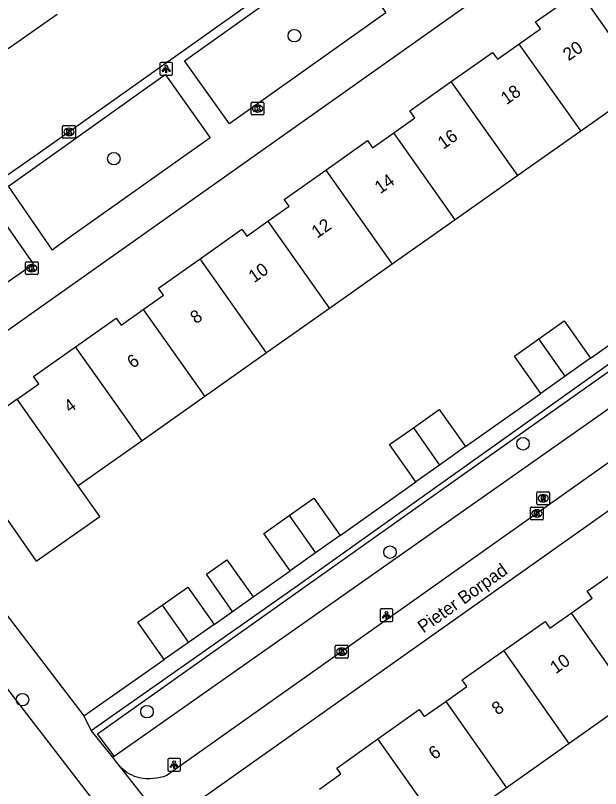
# Model space of a CAD drawing. Extents: x 159353 to 160616, y 385893 to 387321.
# Drawn here: x 160003.7 to 160049.4, y 387035.4 to 387095.7 of the extents above; entities that cross this region are included whole.
import ezdxf

# ---------------------------------------------------------------- set-up
doc = ezdxf.new("R2010")
doc.units = 0
for name, color, linetype in [('IMGEO_Boom', 7, 'Continuous'), ('IMGEO_Groenvoorziening', 7, 'Continuous'), ('IMGEO_Haag', 7, 'Continuous'), ('IMGEO_Kolk', 7, 'Continuous'), ('IMGEO_Lichtpunt', 7, 'Continuous'), ('IMGEO_Openbare_ruimte_label', 7, 'Continuous'), ('IMGEO_Pand', 7, 'Continuous'), ('IMGEO_Pand_nummerreeks', 7, 'Continuous'), ('IMGEO_Rijbaan_lokaal_gesloten', 7, 'Continuous'), ('IMGEO_Rijbaan_lokaal_open', 7, 'Continuous'), ('IMGEO_Rioolput', 7, 'Continuous'), ('IMGEO_Voetpad_open', 7, 'Continuous')]:
    doc.layers.add(name, color=color, linetype=linetype)

msp = doc.modelspace()

# ---------------------------------------------------------------- linework, layer by layer
at = {"layer": 'IMGEO_Boom'}
for centre in [(160025.451, 387094.157), (160011.339, 387084.556), (160043.314, 387062.296), (160032.915, 387053.834), (160004.202, 387042.311), (160013.927, 387041.373)]:
    msp.add_circle(centre, 0.489, dxfattribs=at)
at = {"layer": 'IMGEO_Groenvoorziening'}
msp.add_lwpolyline([(160011.219, 387037.849), (160011.366, 387037.895)], dxfattribs=at)
at = {"layer": 'IMGEO_Haag'}
for points in [[(160011.366, 387037.895), (160010.071, 387039.645), (160040.002, 387060.848), (160068.622, 387081.099)], [(160011.366, 387037.895), (160070.012, 387079.111)]]:
    msp.add_lwpolyline(points, dxfattribs=at)
at = {"layer": 'IMGEO_Kolk'}
for p, q in [((160022.071, 387088.046), (160022.071, 387088.898)), ((160022.146, 387088.972), (160022.998, 387088.972)), ((160023.072, 387088.898), (160023.072, 387088.046)), ((160022.582, 387088.192), (160022.557, 387088.192)), ((160022.559, 387088.752), (160022.584, 387088.752)), ((160022.998, 387087.972), (160022.146, 387087.972)), ((160007.335, 387086.221), (160007.335, 387087.073)), ((160007.41, 387087.147), (160008.262, 387087.147)), ((160008.336, 387087.073), (160008.336, 387086.221)), ((160007.823, 387086.927), (160007.848, 387086.927)), ((160008.262, 387086.147), (160007.41, 387086.147)), ((160007.846, 387086.367), (160007.821, 387086.367)), ((160004.43, 387075.58), (160004.43, 387076.432)), ((160004.505, 387076.506), (160005.357, 387076.506)), ((160004.918, 387076.286), (160004.943, 387076.286)), ((160005.431, 387076.432), (160005.431, 387075.58)), ((160004.941, 387075.726), (160004.916, 387075.726)), ((160005.357, 387075.506), (160004.505, 387075.506)), ((160043.896, 387056.429), (160043.896, 387057.281)), ((160043.971, 387057.355), (160044.823, 387057.355)), ((160044.384, 387057.135), (160044.409, 387057.135)), ((160044.897, 387057.281), (160044.897, 387056.429)), ((160044.823, 387056.355), (160043.971, 387056.355)), ((160044.407, 387056.575), (160044.382, 387056.575)), ((160028.722, 387046.568), (160029.574, 387046.568)), ((160028.647, 387045.642), (160028.647, 387046.494)), ((160029.135, 387046.348), (160029.16, 387046.348)), ((160029.648, 387046.494), (160029.648, 387045.642)), ((160029.574, 387045.568), (160028.722, 387045.568)), ((160029.158, 387045.788), (160029.133, 387045.788))]:
    msp.add_line(p, q, dxfattribs=at)
for points in [[(160022.071, 387088.046), (160022.071, 387088.898)], [(160022.146, 387088.972), (160022.998, 387088.972)], [(160023.072, 387088.898), (160023.072, 387088.046)], [(160022.392, 387088.672), (160022.515, 387088.672), (160022.515, 387088.521), (160022.645, 387088.672), (160022.809, 387088.672), (160022.663, 387088.521), (160022.816, 387088.272), (160022.664, 387088.272), (160022.579, 387088.436), (160022.515, 387088.369), (160022.515, 387088.272), (160022.392, 387088.272), (160022.392, 387088.672)], [(160022.998, 387087.972), (160022.146, 387087.972)], [(160007.335, 387086.221), (160007.335, 387087.073)], [(160007.41, 387087.147), (160008.262, 387087.147)], [(160008.336, 387087.073), (160008.336, 387086.221)], [(160007.656, 387086.847), (160007.779, 387086.847), (160007.779, 387086.696), (160007.909, 387086.847), (160008.073, 387086.847), (160007.927, 387086.696), (160008.08, 387086.447), (160007.928, 387086.447), (160007.843, 387086.611), (160007.779, 387086.544), (160007.779, 387086.447), (160007.656, 387086.447), (160007.656, 387086.847)], [(160008.262, 387086.147), (160007.41, 387086.147)], [(160004.43, 387075.58), (160004.43, 387076.432)], [(160004.505, 387076.506), (160005.357, 387076.506)], [(160004.751, 387076.206), (160004.874, 387076.206), (160004.874, 387076.055), (160005.004, 387076.206), (160005.168, 387076.206), (160005.022, 387076.055), (160005.175, 387075.806), (160005.023, 387075.806), (160004.938, 387075.97), (160004.874, 387075.903), (160004.874, 387075.806), (160004.751, 387075.806), (160004.751, 387076.206)], [(160005.431, 387076.432), (160005.431, 387075.58)], [(160005.357, 387075.506), (160004.505, 387075.506)], [(160043.896, 387056.429), (160043.896, 387057.281)], [(160043.971, 387057.355), (160044.823, 387057.355)], [(160044.217, 387057.055), (160044.34, 387057.055), (160044.34, 387056.904), (160044.47, 387057.055), (160044.634, 387057.055), (160044.488, 387056.904), (160044.641, 387056.655), (160044.489, 387056.655), (160044.404, 387056.819), (160044.34, 387056.752), (160044.34, 387056.655), (160044.217, 387056.655), (160044.217, 387057.055)], [(160044.897, 387057.281), (160044.897, 387056.429)], [(160044.823, 387056.355), (160043.971, 387056.355)], [(160028.722, 387046.568), (160029.574, 387046.568)], [(160028.647, 387045.642), (160028.647, 387046.494)], [(160028.968, 387046.268), (160029.091, 387046.268), (160029.091, 387046.117), (160029.221, 387046.268), (160029.385, 387046.268), (160029.239, 387046.117), (160029.392, 387045.868), (160029.24, 387045.868), (160029.155, 387046.032), (160029.091, 387045.965), (160029.091, 387045.868), (160028.968, 387045.868), (160028.968, 387046.268)], [(160029.648, 387046.494), (160029.648, 387045.642)], [(160029.574, 387045.568), (160028.722, 387045.568)]]:
    msp.add_lwpolyline(points, dxfattribs=at)
for centre, start, end in [((160022.148, 387088.896), 91.55205, 178.44795), ((160022.148, 387088.896), 91.55205, 178.44795), ((160022.996, 387088.896), 1.55205, 88.44795), ((160022.996, 387088.896), 1.55205, 88.44795), ((160022.148, 387088.048), 181.55205, 268.44795), ((160022.148, 387088.048), 181.55205, 268.44795), ((160022.996, 387088.048), 271.55205, 358.44795), ((160022.996, 387088.048), 271.55205, 358.44795), ((160007.412, 387087.071), 91.55205, 178.44795), ((160007.412, 387087.071), 91.55205, 178.44795), ((160008.26, 387087.071), 1.55205, 88.44795), ((160008.26, 387087.071), 1.55205, 88.44795), ((160007.412, 387086.223), 181.55205, 268.44795), ((160007.412, 387086.223), 181.55205, 268.44795), ((160008.26, 387086.223), 271.55205, 358.44795), ((160008.26, 387086.223), 271.55205, 358.44795), ((160004.507, 387076.43), 91.55205, 178.44795), ((160004.507, 387076.43), 91.55205, 178.44795), ((160005.355, 387076.43), 1.55205, 88.44795), ((160005.355, 387076.43), 1.55205, 88.44795), ((160004.507, 387075.582), 181.55205, 268.44795), ((160004.507, 387075.582), 181.55205, 268.44795), ((160005.355, 387075.582), 271.55205, 358.44795), ((160005.355, 387075.582), 271.55205, 358.44795), ((160043.973, 387057.279), 91.55205, 178.44795), ((160043.973, 387057.279), 91.55205, 178.44795), ((160044.821, 387057.279), 1.55205, 88.44795), ((160044.821, 387057.279), 1.55205, 88.44795), ((160043.973, 387056.431), 181.55205, 268.44795), ((160043.973, 387056.431), 181.55205, 268.44795), ((160044.821, 387056.431), 271.55205, 358.44795), ((160044.821, 387056.431), 271.55205, 358.44795), ((160028.724, 387046.492), 91.55205, 178.44795), ((160028.724, 387046.492), 91.55205, 178.44795), ((160029.572, 387046.492), 1.55205, 88.44795), ((160029.572, 387046.492), 1.55205, 88.44795), ((160028.724, 387045.644), 181.55205, 268.44795), ((160028.724, 387045.644), 181.55205, 268.44795), ((160029.572, 387045.644), 271.55205, 358.44795), ((160029.572, 387045.644), 271.55205, 358.44795)]:
    msp.add_arc(centre, 0.0765, start, end, dxfattribs=at)
for centre, major_axis, ratio, start_param, end_param in [((160022.558, 387088.472), (-0.387, 0.002), 0.722429, 4.712389, 7.853982), ((160022.583, 387088.472), (-0.39, 0.002), 0.717154, 1.570796, 4.712389), ((160007.822, 387086.647), (-0.387, 0.002), 0.722429, 4.712389, 7.853982), ((160007.847, 387086.647), (-0.39, 0.002), 0.717154, 1.570796, 4.712389), ((160004.917, 387076.006), (-0.387, 0.002), 0.722429, 4.712389, 7.853982), ((160004.942, 387076.006), (-0.39, 0.002), 0.717154, 1.570796, 4.712389), ((160044.383, 387056.855), (-0.387, 0.002), 0.722429, 4.712389, 7.853982), ((160044.408, 387056.855), (-0.39, 0.002), 0.717154, 1.570796, 4.712389), ((160029.134, 387046.068), (-0.387, 0.002), 0.722429, 4.712389, 7.853982), ((160029.159, 387046.068), (-0.39, 0.002), 0.717154, 1.570796, 4.712389)]:
    msp.add_ellipse(centre, major_axis=major_axis, ratio=ratio, start_param=start_param, end_param=end_param, dxfattribs=at)
at = {"layer": 'IMGEO_Lichtpunt'}
for p, q in [((160014.938, 387091.976), (160014.938, 387091.169)), ((160014.938, 387091.976), (160014.938, 387091.169)), ((160015.84, 387092.071), (160015.032, 387092.071)), ((160015.84, 387092.071), (160015.032, 387092.071)), ((160015.934, 387091.169), (160015.934, 387091.976)), ((160015.934, 387091.169), (160015.934, 387091.976)), ((160015.032, 387091.075), (160015.84, 387091.075)), ((160015.032, 387091.075), (160015.84, 387091.075)), ((160032.141, 387049.31), (160032.141, 387048.503)), ((160032.141, 387049.31), (160032.141, 387048.503)), ((160033.043, 387049.405), (160032.235, 387049.405)), ((160033.043, 387049.405), (160032.235, 387049.405)), ((160033.137, 387048.503), (160033.137, 387049.31)), ((160033.137, 387048.503), (160033.137, 387049.31)), ((160032.235, 387048.409), (160033.043, 387048.409)), ((160032.235, 387048.409), (160033.043, 387048.409)), ((160015.556, 387037.637), (160015.556, 387036.83)), ((160015.556, 387037.637), (160015.556, 387036.83)), ((160016.458, 387037.732), (160015.65, 387037.732)), ((160016.458, 387037.732), (160015.65, 387037.732)), ((160016.552, 387036.83), (160016.552, 387037.637)), ((160016.552, 387036.83), (160016.552, 387037.637)), ((160015.65, 387036.736), (160016.458, 387036.736)), ((160015.65, 387036.736), (160016.458, 387036.736))]:
    msp.add_line(p, q, dxfattribs=at)
for points in [[(160015.312, 387091.64), (160015.351, 387091.612), (160015.163, 387091.35), (160015.125, 387091.377), (160015.312, 387091.64)], [(160015.414, 387091.592), (160015.461, 387091.592), (160015.461, 387091.27), (160015.414, 387091.27), (160015.414, 387091.592)], [(160015.524, 387091.612), (160015.562, 387091.639), (160015.749, 387091.377), (160015.71, 387091.349), (160015.524, 387091.612)], [(160032.515, 387048.974), (160032.554, 387048.946), (160032.366, 387048.684), (160032.328, 387048.711), (160032.515, 387048.974)], [(160032.727, 387048.946), (160032.765, 387048.973), (160032.952, 387048.711), (160032.913, 387048.683), (160032.727, 387048.946)], [(160032.617, 387048.926), (160032.664, 387048.926), (160032.664, 387048.604), (160032.617, 387048.604), (160032.617, 387048.926)], [(160015.93, 387037.301), (160015.969, 387037.273), (160015.781, 387037.011), (160015.743, 387037.038), (160015.93, 387037.301)], [(160016.032, 387037.253), (160016.079, 387037.253), (160016.079, 387036.931), (160016.032, 387036.931), (160016.032, 387037.253)], [(160016.142, 387037.273), (160016.18, 387037.3), (160016.367, 387037.038), (160016.328, 387037.01), (160016.142, 387037.273)]]:
    msp.add_lwpolyline(points, dxfattribs=at)
for centre in [(160015.437, 387091.774), (160032.64, 387049.108), (160016.055, 387037.435)]:
    msp.add_circle(centre, 0.0994, dxfattribs=at)
for centre, start, end in [((160015.032, 387091.976), 90, 180), ((160015.032, 387091.976), 90, 180), ((160015.84, 387091.976), 0, 90), ((160015.84, 387091.976), 0, 90), ((160015.032, 387091.169), 180, 270), ((160015.032, 387091.169), 180, 270), ((160015.84, 387091.169), 270, 0), ((160015.84, 387091.169), 270, 360), ((160032.235, 387049.31), 90, 180), ((160032.235, 387049.31), 90, 180), ((160033.043, 387049.31), 0, 90), ((160033.043, 387049.31), 0, 90), ((160032.235, 387048.503), 180, 270), ((160032.235, 387048.503), 180, 270), ((160033.043, 387048.503), 270, 0), ((160033.043, 387048.503), 270, 360), ((160015.65, 387037.637), 90, 180), ((160015.65, 387037.637), 90, 180), ((160016.458, 387037.637), 0, 90), ((160016.458, 387037.637), 0, 90), ((160015.65, 387036.83), 180, 270), ((160015.65, 387036.83), 180, 270), ((160016.458, 387036.83), 270, 0), ((160016.458, 387036.83), 270, 360)]:
    msp.add_arc(centre, 0.0946, start, end, dxfattribs=at)
at = {"layer": 'IMGEO_Pand'}
for points in [[(160042.994, 387093.503), (160044.668, 387094.684), (160044.284, 387095.229), (160047.436, 387097.451), (160047.825, 387096.9), (160048.09, 387097.087), (160052.893, 387090.274), (160047.817, 387086.695)], [(160037.702, 387090.571), (160040.932, 387092.848), (160041.308, 387092.315), (160042.994, 387093.503)], [(160042.994, 387093.503), (160047.817, 387086.695)], [(160033.212, 387086.57), (160034.869, 387087.739), (160034.476, 387088.297), (160037.702, 387090.571)], [(160042.915, 387083.239), (160037.702, 387090.571)], [(160027.905, 387083.672), (160031.156, 387085.964), (160031.553, 387085.401), (160033.212, 387086.57)], [(160038.006, 387079.778), (160033.212, 387086.57)], [(160047.817, 387086.695), (160042.915, 387083.239)], [(160023.378, 387079.675), (160025.032, 387080.841), (160024.653, 387081.379), (160027.905, 387083.672)], [(160027.905, 387083.672), (160033.095, 387076.315)], [(160042.915, 387083.239), (160038.006, 387079.778)], [(160038.006, 387079.778), (160033.095, 387076.315)], [(160018.084, 387076.746), (160021.346, 387079.046), (160021.725, 387078.509), (160023.378, 387079.675)], [(160023.378, 387079.675), (160028.186, 387072.854)], [(160013.644, 387072.778), (160015.217, 387073.887), (160014.823, 387074.446), (160018.084, 387076.746)], [(160023.274, 387069.391), (160018.084, 387076.746)], [(160033.095, 387076.315), (160028.186, 387072.854)], [(160008.348, 387069.877), (160011.523, 387072.116), (160011.916, 387071.559), (160013.644, 387072.778)], [(160013.644, 387072.778), (160018.454, 387065.992)], [(160028.186, 387072.854), (160023.274, 387069.391)], [(160044.558, 387070.495), (160046.53, 387071.891), (160048.591, 387068.979)], [(160044.694, 387066.221), (160042.633, 387069.133), (160044.558, 387070.495)], [(160046.615, 387067.581), (160044.558, 387070.495)], [(160003.79, 387065.781), (160005.474, 387066.969), (160005.059, 387067.558), (160008.348, 387069.877)], [(160013.553, 387062.537), (160008.348, 387069.877)], [(160023.274, 387069.391), (160018.454, 387065.992)], [(160048.591, 387068.979), (160046.615, 387067.581)], [(160046.615, 387067.581), (160044.694, 387066.221)], [(160018.454, 387065.992), (160013.553, 387062.537)], [(160003.79, 387065.781), (160002.106, 387064.594), (160001.683, 387065.193), (160000, 387064.007), (159998.572, 387063), (159998.981, 387062.42), (159998.818, 387062.304), (160000, 387060.628), (160003.601, 387055.52), (160005.28, 387053.138), (160010.237, 387056.616), (160008.559, 387059.016)], [(160008.559, 387059.016), (160003.79, 387065.781)], [(160034.743, 387063.551), (160036.768, 387064.984), (160038.829, 387062.072)], [(160034.932, 387059.314), (160032.871, 387062.226), (160034.743, 387063.551)], [(160034.743, 387063.551), (160036.799, 387060.635)], [(160013.553, 387062.537), (160008.559, 387059.016)], [(160038.829, 387062.072), (160036.799, 387060.635)], [(160036.799, 387060.635), (160034.932, 387059.314)], [(160025.044, 387056.695), (160026.96, 387058.051), (160029.021, 387055.139)], [(160025.124, 387052.381), (160023.063, 387055.293), (160025.044, 387056.695)], [(160025.044, 387056.695), (160027.107, 387053.784)], [(160029.021, 387055.139), (160027.107, 387053.784)], [(160027.107, 387053.784), (160025.124, 387052.381)], [(160020.618, 387049.202), (160018.573, 387052.119), (160020.181, 387053.246), (160022.222, 387050.334)], [(160047.082, 387049.078), (160048.718, 387050.235), (160048.336, 387050.776), (160051.599, 387053.083)], [(160015.125, 387049.702), (160017.135, 387051.111), (160019.182, 387048.189)], [(160020.618, 387049.202), (160022.222, 387050.334)], [(160015.273, 387045.449), (160013.226, 387048.371), (160015.125, 387049.702)], [(160015.125, 387049.702), (160017.181, 387046.786)], [(160041.811, 387046.144), (160045.031, 387048.42), (160045.404, 387047.892), (160047.082, 387049.078)], [(160047.082, 387049.078), (160051.826, 387042.356)], [(160019.182, 387048.189), (160017.181, 387046.786)], [(160017.181, 387046.786), (160015.273, 387045.449)], [(160037.27, 387042.17), (160038.929, 387043.343), (160038.569, 387043.852), (160041.811, 387046.144)], [(160046.928, 387038.894), (160041.811, 387046.144)], [(160051.826, 387042.356), (160046.928, 387038.894)], [(160031.98, 387039.26), (160035.21, 387041.543), (160035.601, 387040.99), (160037.27, 387042.17)], [(160037.27, 387042.17), (160042.023, 387035.426)], [(160027.402, 387035.325), (160029.081, 387036.512), (160028.752, 387036.977), (160031.98, 387039.26)], [(160037.136, 387031.971), (160031.98, 387039.26)], [(160046.928, 387038.894), (160042.023, 387035.426)], [(160042.023, 387035.426), (160037.136, 387031.971)]]:
    msp.add_lwpolyline(points, dxfattribs=at)
at = {"layer": 'IMGEO_Rijbaan_lokaal_gesloten'}
for points in [[(160043.362, 387111.733), (160021.896, 387096.604), (160005.418, 387084.937), (159988.186, 387072.93), (159987.505, 387072.447), (159987.098, 387072.146)], [(160006.924, 387095.826), (160003.092, 387093.131)]]:
    msp.add_lwpolyline(points, dxfattribs=at)
at = {"layer": 'IMGEO_Rijbaan_lokaal_open'}
msp.add_lwpolyline([(160055.965, 386974.3), (160036.205, 387000.002), (160026.288, 387012.889), (160012.111, 387031.377), (160001.462, 387045.157), (160000, 387047.058), (159989.091, 387061.239), (159986.207, 387065.133)], dxfattribs=at)
at = {"layer": 'IMGEO_Rioolput'}
for p, q in [((160044.387, 387057.604), (160044.387, 387058.456)), ((160044.462, 387058.53), (160045.314, 387058.53)), ((160044.875, 387058.31), (160044.9, 387058.31)), ((160045.388, 387058.456), (160045.388, 387057.604)), ((160045.314, 387057.53), (160044.462, 387057.53)), ((160044.898, 387057.75), (160044.873, 387057.75))]:
    msp.add_line(p, q, dxfattribs=at)
for points in [[(160044.387, 387057.604), (160044.387, 387058.456)], [(160044.462, 387058.53), (160045.314, 387058.53)], [(160044.976, 387058.228), (160044.724, 387058.23), (160044.724, 387057.83)], [(160044.902, 387058.149), (160044.848, 387058.149), (160044.848, 387058.068)], [(160044.848, 387058.068), (160044.9, 387058.068)], [(160045.388, 387058.456), (160045.388, 387057.604)], [(160045.314, 387057.53), (160044.462, 387057.53)], [(160044.724, 387057.83), (160044.848, 387057.83), (160044.848, 387057.992), (160044.859, 387057.992)], [(160044.906, 387057.963), (160044.977, 387057.83), (160045.117, 387057.83), (160045.052, 387057.956)]]:
    msp.add_lwpolyline(points, dxfattribs=at)
for centre, radius, start, end in [((160044.464, 387058.454), 0.0765, 91.55205, 178.44795), ((160044.464, 387058.454), 0.0765, 91.55205, 178.44795), ((160044.884, 387058.257), 0.19, 274.7715, 282.96867), ((160044.908, 387058.053), 0.0964, 77.00612, 93.18647), ((160044.922, 387058.11), 0.0378, 276.66336, 79.67722), ((160044.975, 387058.118), 0.109, 350.36119, 89.41601), ((160044.973, 387058.118), 0.112, 277.58423, 350.98172), ((160044.957, 387057.903), 0.108, 29.51342, 73.79051), ((160045.312, 387058.454), 0.0765, 1.55205, 88.44795), ((160045.312, 387058.454), 0.0765, 1.55205, 88.44795), ((160044.464, 387057.606), 0.0765, 181.55205, 268.44795), ((160044.464, 387057.606), 0.0765, 181.55205, 268.44795), ((160044.858, 387057.939), 0.0533, 26.02933, 88.69889), ((160045.312, 387057.606), 0.0765, 271.55205, 358.44795), ((160045.312, 387057.606), 0.0765, 271.55205, 358.44795)]:
    msp.add_arc(centre, radius, start, end, dxfattribs=at)
for centre, major_axis, ratio, start_param, end_param in [((160044.874, 387058.03), (-0.387, 0.002), 0.722429, 4.712389, 7.853982), ((160044.899, 387058.03), (-0.39, 0.002), 0.717154, 1.570796, 4.712389)]:
    msp.add_ellipse(centre, major_axis=major_axis, ratio=ratio, start_param=start_param, end_param=end_param, dxfattribs=at)
at = {"layer": 'IMGEO_Voetpad_open'}
for points in [[(160049.36, 387103.919), (160000, 387069.013), (159994.019, 387064.794), (159993.843, 387064.657)], [(160032.605, 387095.937), (160020.598, 387087.423), (160020.383, 387087.27), (160016.869, 387092.204), (160027.943, 387100.091), (160029.111, 387100.911), (160029.276, 387100.675), (160032.605, 387095.937)], [(160018.866, 387086.194), (160008.072, 387078.54), (160006.731, 387077.56), (160006.539, 387077.421), (160003.12, 387082.413), (160015.354, 387091.126), (160015.507, 387090.912), (160018.866, 387086.194)], [(159991.049, 387066.598), (160004.55, 387075.981), (160005.06, 387076.35), (160001.672, 387081.155), (160001.56, 387081.313), (159999.995, 387080.21), (159987.386, 387071.392)], [(160068.325, 387081.519), (160025.78, 387051.249), (160009.581, 387039.875)], [(160069.215, 387074.428), (160015.496, 387036.413)], [(160048.591, 387068.979), (160054.487, 387073.154)], [(160017.451, 387034.073), (160071.709, 387072.449)], [(160038.829, 387062.072), (160044.694, 387066.221)], [(159993.479, 387061.232), (160000, 387052.753), (160009.008, 387041.041)], [(160029.021, 387055.139), (160034.932, 387059.314)], [(160022.222, 387050.334), (160025.124, 387052.381)], [(160019.182, 387048.189), (160020.618, 387049.202)], [(160009.008, 387041.041), (160015.273, 387045.449)], [(160009.008, 387041.041), (160009.581, 387039.875)], [(160009.581, 387039.875), (160011.219, 387037.849)], [(160011.219, 387037.849), (160011.556, 387037.419)], [(160011.918, 387037.017), (160011.556, 387037.419)], [(160011.556, 387037.419), (160016.927, 387030.587), (160016.928, 387030.587)]]:
    msp.add_lwpolyline(points, dxfattribs=at)
for centre, radius, start, end in [((160014.085, 387039.225), 3.094, 225.53453, 255.77703), ((160014.071, 387040.257), 4.099, 259.5101, 290.33599)]:
    msp.add_arc(centre, radius, start, end, dxfattribs=at)

# ---------------------------------------------------------------- texts
at = {"layer": 'IMGEO_Openbare_ruimte_label'}
msp.add_text('Pieter Borpad', height=1, rotation=35.31121, dxfattribs=at).set_placement((160035.528, 387047.478))
at = {"layer": 'IMGEO_Pand_nummerreeks'}
for s, rotation, p in [('20', 35.1902, (160046.874, 387092.15)), ('18', 35.1902, (160042.019, 387088.727)), ('16', 35.1902, (160037.088, 387085.249)), ('14', 35.1902, (160032.159, 387081.773)), ('12', 35.1902, (160027.227, 387078.296)), ('10', 35.1902, (160022.303, 387074.824)), ('8', 35.1902, (160017.752, 387071.613)), ('6', 35.1902, (160012.819, 387068.135)), ('4', 35.1902, (160007.89, 387064.66)), ('10', 35.21983, (160045.873, 387044.289)), ('8', 35.21983, (160041.315, 387041.07)), ('6', 35.21983, (160036.377, 387037.584))]:
    msp.add_text(s, height=1, rotation=rotation, dxfattribs=at).set_placement(p)

doc.saveas('drawing.dxf')
